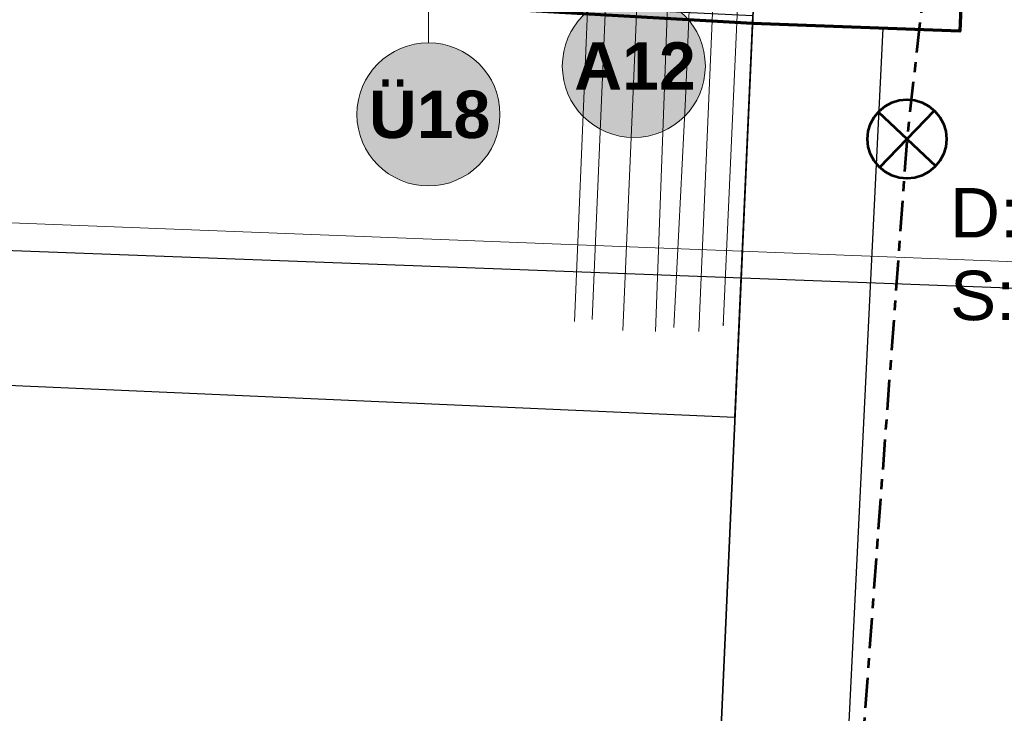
# Model space of a CAD drawing. Header units: metres. Extents: x 32338650 to 32340431, y 5701793 to 5703325.
# Tile 946 of 1056: x 32339380.81 to 32339390.77, y 5702502.64 to 5702509.66. Entities that reach past the tile are written whole.
import ezdxf

# ---------------------------------------------------------------- set-up
doc = ezdxf.new("R2010")
doc.units = ezdxf.units.M
doc.header["$LTSCALE"] = 0.1
doc.linetypes.add('ISO-10 Strichpunktlinie', pattern=[4.699, 3.048, -0.762, 0.127, -0.762])
for name, color, linetype, lineweight, true_color in [('LPB-BE-Flurstück_Grenze', 7, 'Continuous', 70, 0x004c99), ('LPB-BE-Kanalbestand', 7, 'Continuous', 70, 0x004c99), ('LPB-BE-Kanaldeckel', 7, 'Continuous', 70, 0x004c99), ('LPB-BE-Leitung_Strom', 3, 'Continuous', 30, 0x00ff00), ('LPB-BE-Leitung_VodavoneWest_linie_FS', 7, 'Continuous', 50, 0xedede2), ('LPB-BE-Straße', 7, 'Continuous', 70, 0x004c99), ('LPB-DT-Regeldetails', 7, 'Continuous', 70, 0x004c99), ('LPB-SON-Bauabschnittsgrenzen', 7, 'Continuous', 70, 0x004c99), ('LPB-VEG-Wiese', 7, 'Continuous', 70, 0x004c99)]:
    doc.layers.add(name, color=color, linetype=linetype, lineweight=lineweight, true_color=true_color)
doc.layers.add('LPB-TXT-TXT_PL', color=7, linetype='Continuous', lineweight=9)
doc.styles.add('Arial', font='arial.ttf')
doc.styles.add('Arial (bold)', font='arialbd.ttf')

# ---------------------------------------------------------------- blocks, each defined once
blk = doc.blocks.new('Gruppe-33')
at = {"layer": 'LPB-DT-Regeldetails', "linetype": 'Continuous', "lineweight": 0, "true_color": 0xfae475}
h = blk.add_hatch(color=41, dxfattribs=at)
edge = h.paths.add_edge_path()
edge.add_arc((32339387.0243, 5702509.1889), 0.724, 0, 360)
at = {"layer": 'LPB-DT-Regeldetails', "color": 7, "lineweight": 15}
blk.add_line((32339385.9294, 5702510.2839), (32339386.5124, 5702509.7009), dxfattribs=at)
blk.add_circle((32339387.0243, 5702509.1889), 0.724, dxfattribs=at)
at = {"layer": 'LPB-DT-Regeldetails', "color": 7, "insert": (32339386.4211, 5702509.4289), "char_height": 0.48, "width": 2.037551, "attachment_point": 1, "line_spacing_factor": 0.502008, "style": 'Arial (bold)'}
blk.add_mtext('A12', dxfattribs=at)
blk = doc.blocks.new('Gruppe-34')
at = {"layer": 'LPB-DT-Regeldetails', "linetype": 'Continuous', "lineweight": 0, "true_color": 0x7aafdf}
h = blk.add_hatch(color=143, dxfattribs=at)
edge = h.paths.add_edge_path()
edge.add_arc((32339384.9452, 5702508.6994), 0.724, 0, 360)
at = {"layer": 'LPB-DT-Regeldetails', "color": 7, "lineweight": 15}
blk.add_line((32339384.9452, 5702509.8554), (32339384.9452, 5702509.4234), dxfattribs=at)
blk.add_circle((32339384.9452, 5702508.6994), 0.724, dxfattribs=at)
at = {"layer": 'LPB-DT-Regeldetails', "color": 7, "insert": (32339384.342, 5702508.9393), "char_height": 0.48, "attachment_point": 1, "line_spacing_factor": 0.502008, "style": 'Arial (bold)'}
blk.add_mtext('Ü18', dxfattribs=at)

msp = doc.modelspace()

# ---------------------------------------------------------------- linework, layer by layer
at = {"layer": 'LPB-BE-Flurstück_Grenze', "color": 253, "linetype": 'Continuous', "lineweight": 25, "true_color": 0xadadad, "transparency": 33554687, "flags": 128}
for points in [[(32339388.909, 5702524.936), (32339385.948, 5702458.61)], [(32339385.948, 5702458.61), (32339388.909, 5702524.936)], [(32339388.909, 5702524.936), (32339385.948, 5702458.61)], [(32339385.948, 5702458.61), (32339388.909, 5702524.936)]]:
    msp.add_lwpolyline(points, dxfattribs=at)
msp.add_lwpolyline([(32339343.90059, 5702508.19462), (32339355.74, 5702507.655), (32339362.634, 5702507.365), (32339362.624, 5702506.884), (32339365.12, 5702506.643), (32339388.04741, 5702505.63643), (32339388.22865, 5702509.69616), (32339379.52532, 5702510.11816), (32339379.495, 5702508.493), (32339355.715, 5702509.691), (32339343.99149, 5702510.21774)], close=True, dxfattribs=at)
at = {"layer": 'LPB-BE-Kanalbestand', "color": 6, "linetype": 'ISO-10 Strichpunktlinie', "lineweight": 53, "true_color": 0xff00ff, "flags": 128}
msp.add_lwpolyline([(32339392.46, 5702532.47), (32339389.79, 5702508.455), (32339388.425, 5702489.9)], dxfattribs=at)
at = {"layer": 'LPB-BE-Kanalbestand', "color": 6, "lineweight": 53, "true_color": 0xff00ff}
for points in [[(32339389.49926, 5702508.72504, 30.41), (32339390.08024, 5702508.17508, 30.41)], [(32339389.51171, 5702508.1625, 30.41), (32339390.06779, 5702508.73763, 30.41)]]:
    msp.add_polyline3d(points, dxfattribs=at)
at = {"layer": 'LPB-BE-Kanaldeckel', "color": 6, "linetype": 'Continuous', "lineweight": 53, "true_color": 0xff00ff}
msp.add_polyline3d([(32339390.18975, 5702508.45006, 30.41), (32339390.18206, 5702508.37203, 30.41), (32339390.1593, 5702508.29699, 30.41), (32339390.12234, 5702508.22783, 30.41), (32339390.07259, 5702508.16722, 30.41), (32339390.01198, 5702508.11748, 30.41), (32339389.94282, 5702508.08051, 30.41), (32339389.86779, 5702508.05775, 30.41), (32339389.78975, 5702508.05006, 30.41), (32339389.71171, 5702508.05775, 30.41), (32339389.63668, 5702508.08051, 30.41), (32339389.56752, 5702508.11748, 30.41), (32339389.50691, 5702508.16722, 30.41), (32339389.45716, 5702508.22783, 30.41), (32339389.4202, 5702508.29699, 30.41), (32339389.39744, 5702508.37203, 30.41), (32339389.38975, 5702508.45006, 30.41), (32339389.39744, 5702508.5281, 30.41), (32339389.4202, 5702508.60314, 30.41), (32339389.45716, 5702508.67229, 30.41), (32339389.50691, 5702508.73291, 30.41), (32339389.56752, 5702508.78265, 30.41), (32339389.63668, 5702508.81961, 30.41), (32339389.71171, 5702508.84238, 30.41), (32339389.78975, 5702508.85006, 30.41), (32339389.86779, 5702508.84238, 30.41), (32339389.94282, 5702508.81961, 30.41), (32339390.01198, 5702508.78265, 30.41), (32339390.07259, 5702508.73291, 30.41), (32339390.12234, 5702508.67229, 30.41), (32339390.1593, 5702508.60314, 30.41), (32339390.18206, 5702508.5281, 30.41), (32339390.18975, 5702508.45006, 30.41)], dxfattribs=at)
at = {"layer": 'LPB-BE-Leitung_Strom', "color": 5, "linetype": 'Continuous', "lineweight": 13, "true_color": 0x0000ff, "flags": 128}
msp.add_lwpolyline([(32339334, 5702507.7), (32339336.45, 5702509.65), (32339347.8, 5702527.5), (32339357.5, 5702542), (32339363.8, 5702551.05), (32339374.55, 5702550.6), (32339376.25, 5702549.65), (32339378.45, 5702544.3), (32339389.25, 5702543.075), (32339387.68263, 5702506.50327)], dxfattribs=at)
at = {"layer": 'LPB-BE-Leitung_Strom', "color": 5, "linetype": 'Continuous', "lineweight": 13, "true_color": 0x0000ff, "transparency": 33554687, "flags": 128}
for points in [[(32339386.60263, 5702506.62327), (32339387.38, 5702524.84), (32339387.86, 5702534.52), (32339388.1, 5702540.82), (32339388.1, 5702542.86), (32339387.38, 5702544.02), (32339386.08, 5702544.6), (32339381.58, 5702544.88), (32339380.12, 5702544.86), (32339377.78, 5702548.32), (32339376.26, 5702548.42)], [(32339384.38, 5702543.94), (32339386.38, 5702543.78), (32339388.7, 5702543.66), (32339389.46, 5702543.16), (32339389.5, 5702541.48), (32339387.92763, 5702506.55827), (32339387.93263, 5702506.58327)]]:
    msp.add_lwpolyline(points, dxfattribs=at)
at = {"layer": 'LPB-BE-Leitung_Strom', "color": 1, "linetype": 'Continuous', "lineweight": 13, "true_color": 0xff0000, "transparency": 33554687, "flags": 128}
for points in [[(32339387.42763, 5702506.54327), (32339387.54763, 5702508.85827), (32339388.93, 5702542.28), (32339388.85, 5702543.01), (32339388.33, 5702543.38), (32339386.65, 5702543.55), (32339381.26, 5702543.82), (32339378.81, 5702543.91), (32339377.6, 5702544.01), (32339377.06, 5702544.54), (32339377, 5702545.4), (32339377.04, 5702547.21), (32339376.17, 5702547.25)], [(32339378.44, 5702546.96), (32339380.14, 5702544.6), (32339386.8, 5702544.26), (32339387.42, 5702543.58), (32339387.84, 5702542.72), (32339387.92, 5702541.04), (32339387.5, 5702532.42), (32339386.54263, 5702509.42327), (32339386.42263, 5702506.60327)], [(32339333.9, 5702507.8), (32339342.1, 5702509.1), (32339396.2, 5702507)]]:
    msp.add_lwpolyline(points, dxfattribs=at)
at = {"layer": 'LPB-BE-Leitung_Strom', "color": 30, "linetype": 'Continuous', "lineweight": 13, "true_color": 0xf26722, "transparency": 33554687, "flags": 128}
for points in [[(32339376.16, 5702546.98), (32339376.88, 5702546.96), (32339376.76, 5702545.72), (32339376.88, 5702544.42), (32339377.12, 5702543.96), (32339379.74, 5702543.62), (32339384.42, 5702543.42), (32339387.96, 5702543.22), (32339388.54, 5702543.02), (32339388.74, 5702542.38), (32339388.74, 5702541.1), (32339388.36, 5702534.52), (32339387.96, 5702525.92), (32339387.24263, 5702506.50327)], [(32339376.14, 5702546.7), (32339376.63, 5702546.68), (32339376.51, 5702545.26), (32339376.62, 5702544.2), (32339377.42, 5702543.54), (32339379.22, 5702543.42), (32339388.1, 5702542.94), (32339388.35, 5702542.66), (32339388.42, 5702541.93), (32339388.25, 5702538.26), (32339388.09, 5702533.94), (32339388.01, 5702531.89), (32339386.91263, 5702506.51327)]]:
    msp.add_lwpolyline(points, dxfattribs=at)
at = {"layer": 'LPB-BE-Leitung_VodavoneWest_linie_FS', "color": 6, "linetype": 'Continuous', "lineweight": 25, "true_color": 0xff00ff, "transparency": 33554687, "flags": 128}
msp.add_lwpolyline([(32339307.19964, 5702510.08192), (32339397.3, 5702506.7), (32339396.1, 5702488.2)], dxfattribs=at)
msp.add_lwpolyline([(32339307.19964, 5702510.08192), (32339397.3, 5702506.7), (32339396.1, 5702488.2)], dxfattribs=at)
at = {"layer": 'LPB-BE-Straße', "color": 250, "linetype": 'Continuous', "lineweight": 25, "true_color": 0x333333, "transparency": 33554687}
msp.add_line((32339389.54466, 5702509.57139), (32339388.22476, 5702509.61886), dxfattribs=at)
at = {"layer": 'LPB-BE-Straße', "color": 250, "linetype": 'Continuous', "lineweight": 25, "true_color": 0x333333, "transparency": 33554687, "flags": 128}
msp.add_lwpolyline([(32339388.22476, 5702509.61886), (32339385.948, 5702458.61)], dxfattribs=at)
msp.add_lwpolyline([(32339389.54466, 5702509.57139), (32339387.54503, 5702468.85328), (32339386.605, 5702450.146, 0.1477984), (32339389.386, 5702440.692), (32339403.621, 5702423.653, 0.20125), (32339416.162, 5702416.297), (32339431.667, 5702415.556, -0.3938792), (32339437.29598, 5702409.29396), (32339436.03242, 5702378.58496, -0.3557027), (32339426.1483, 5702367.79854, -0.061296), (32339423.35205, 5702367.68382)], format="xyb", dxfattribs=at)
at = {"layer": 'LPB-SON-Bauabschnittsgrenzen', "color": 242, "linetype": 'Continuous', "lineweight": 70, "true_color": 0xcd2027, "transparency": 33554687, "flags": 128}
msp.add_lwpolyline([(32339397.61822, 5702516.67608), (32339390.63838, 5702516.97246), (32339390.3239, 5702509.54274), (32339388.22476, 5702509.61886), (32339379.52532, 5702510.11816), (32339379.495, 5702508.493), (32339344.24124, 5702510.20652), (32339344.15033, 5702508.18324), (32339342.59254, 5702508.25424, 0.0643379), (32339340.49295, 5702508.15114), (32339328.57208, 5702506.15401, -0.0499133), (32339325.78999, 5702505.96944), (32339317.00351, 5702506.27547), (32339317.185, 5702510.302), (32339312.28605, 5702510.52521), (32339310.26005, 5702510.61742), (32339310.3741, 5702513.11991), (32339304.45285, 5702513.38482, -0.0409803), (32339304.92877, 5702514.48822, -0.0117873), (32339311.55878, 5702525.43068, -0.0062778)], format="xyb", dxfattribs=at)
at = {"layer": 'LPB-VEG-Wiese', "color": 61, "linetype": 'Continuous', "true_color": 0xd9e0a3, "transparency": 33554687}
msp.add_solid([(32339388.1563, 5702508.07523), (32339388.15618, 5702508.07523), (32339388.136, 5702507.62083)], dxfattribs=at)

# ---------------------------------------------------------------- block references
at = {"layer": 'LPB-DT-Regeldetails', "color": 7}
for name in ['Gruppe-33', 'Gruppe-34']:
    msp.add_blockref(name, (0, 0), dxfattribs=at)

# ---------------------------------------------------------------- texts
at = {"layer": 'LPB-TXT-TXT_PL', "color": 7, "transparency": 33554687, "insert": (32339390.22604, 5702507.95364), "char_height": 0.5, "width": 3.0642, "attachment_point": 1, "line_spacing_factor": 1.004016, "style": 'Arial'}
msp.add_mtext('D: 30,40\\PS:28,96', dxfattribs=at)

doc.saveas('drawing.dxf')
